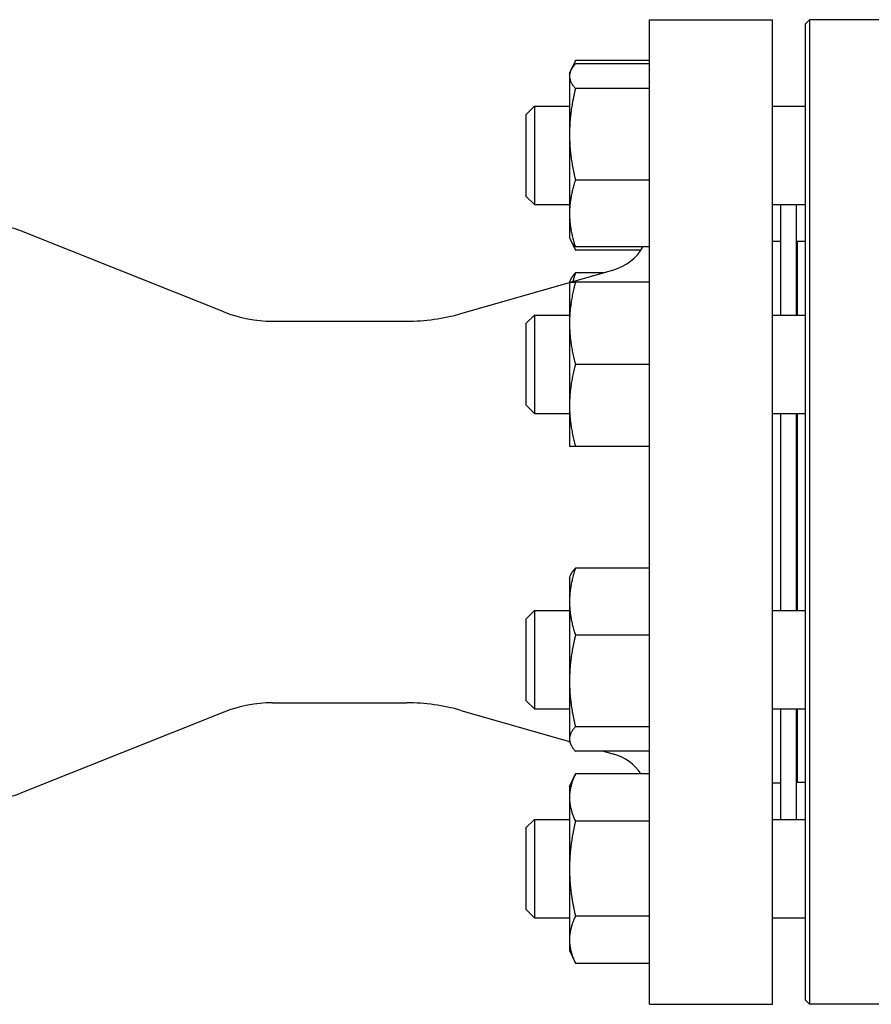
# Model space of a CAD drawing. Header units: inches. Extents: x 18 to 846, y -44 to 561.
# Tile 456 of 637: x 415 to 421, y 335 to 342. Entities that reach past the tile are written whole.
import ezdxf

# ---------------------------------------------------------------- set-up
doc = ezdxf.new("R2010")
doc.units = ezdxf.units.IN
doc.header["$LTSCALE"] = 24
doc.header["$MEASUREMENT"] = 0
doc.layers.add('Visible (ANSI)', color=7, linetype='Continuous', lineweight=30)

msp = doc.modelspace()

# ---------------------------------------------------------------- linework, layer by layer
at = {"layer": 'Visible (ANSI)'}
for p, q in [((419.55343, 334.8315), (419.55343, 342.3315)), ((419.55343, 342.3315), (420.49093, 342.3315)), ((420.49093, 334.8315), (420.49093, 342.3315)), ((420.74093, 342.30025), (420.77218, 342.3315)), ((420.74093, 334.86275), (420.74093, 342.30025)), ((420.77218, 342.3315), (420.77218, 334.8315)), ((421.67843, 342.3315), (420.77218, 342.3315)), ((418.95528, 341.94491), (418.98984, 342.01903)), ((419.55343, 342.0194), (418.99002, 342.0194)), ((418.94493, 341.92271), (418.95528, 341.94491)), ((419.55343, 341.99497), (418.99002, 341.99497)), ((418.94493, 341.92271), (418.94493, 341.90127)), ((418.94493, 341.90127), (418.94493, 341.45894)), ((419.55343, 341.80757), (418.99002, 341.80757)), ((418.61593, 341.61021), (418.67843, 341.67271)), ((418.67843, 341.67271), (418.67843, 340.92271)), ((418.67843, 341.67271), (418.94493, 341.67271)), ((420.49093, 341.67271), (420.74093, 341.67271)), ((418.61593, 340.98521), (418.61593, 341.61021)), ((418.94493, 341.45894), (418.94493, 340.85538)), ((419.55343, 341.11031), (418.99002, 341.11031)), ((418.61593, 340.98521), (418.67843, 340.92271)), ((418.67843, 340.92271), (418.94493, 340.92271)), ((420.49093, 340.92271), (420.74093, 340.92271)), ((420.55343, 340.08159), (420.55343, 340.92271)), ((420.67343, 340.08159), (420.67343, 340.92271)), ((418.94493, 340.85538), (418.94493, 340.67271)), ((416.31265, 340.10555), (414.75835, 340.72494)), ((418.94493, 340.67271), (418.95528, 340.65051)), ((418.95528, 340.65051), (418.98984, 340.57639)), ((419.55343, 340.60045), (418.99002, 340.60045)), ((419.4887, 340.57602), (418.99002, 340.57602)), ((420.49093, 340.644), (420.55343, 340.644)), ((420.67843, 340.6415), (420.67843, 340.08159)), ((420.74093, 340.6415), (420.67843, 340.6415)), ((420.67343, 340.5215), (420.67843, 340.5215)), ((418.95244, 340.33172), (419.28179, 340.42616)), ((418.94493, 340.33159), (418.95514, 340.35349)), ((419.20286, 340.40352), (418.99002, 340.40352)), ((418.11857, 340.09261), (418.94493, 340.32956)), ((418.94493, 340.33159), (418.94493, 340.01861)), ((419.55343, 340.33191), (418.99002, 340.33191)), ((419.55343, 340.33127), (418.99002, 340.33127)), ((418.61593, 340.01909), (418.67843, 340.08159)), ((418.67843, 340.08159), (418.67843, 339.33159)), ((418.67843, 340.08159), (418.94493, 340.08159)), ((420.49093, 340.08159), (420.74093, 340.08159)), ((416.68284, 340.0345), (417.70512, 340.0345)), ((418.61593, 339.39409), (418.61593, 340.01909)), ((418.94493, 340.01861), (418.94493, 339.39361)), ((419.55343, 339.70596), (418.99002, 339.70596)), ((418.61593, 339.39409), (418.67843, 339.33159)), ((418.94493, 339.39361), (418.94493, 339.08159)), ((418.67843, 339.33159), (418.94493, 339.33159)), ((420.49093, 339.33159), (420.74093, 339.33159)), ((420.55343, 337.83141), (420.55343, 339.33159)), ((420.67343, 337.83141), (420.67343, 339.33159)), ((420.67843, 339.33159), (420.67843, 337.83141)), ((419.55343, 339.08127), (418.99002, 339.08127)), ((418.94493, 338.08141), (418.95514, 338.10331)), ((419.55343, 338.15334), (418.99002, 338.15334)), ((418.94493, 338.08141), (418.94493, 337.89797)), ((418.94493, 337.89797), (418.94493, 337.29412)), ((418.61593, 337.76891), (418.67843, 337.83141)), ((418.67843, 337.83141), (418.67843, 337.08141)), ((418.67843, 337.83141), (418.94493, 337.83141)), ((420.49093, 337.83141), (420.74093, 337.83141)), ((418.61593, 337.14391), (418.61593, 337.76891)), ((419.55343, 337.64259), (418.99002, 337.64259)), ((418.94493, 337.29412), (418.94493, 336.85257)), ((416.68284, 337.1285), (417.70512, 337.1285)), ((418.61593, 337.14391), (418.67843, 337.08141)), ((416.31265, 337.05746), (414.75835, 336.43807)), ((418.11857, 337.07039), (418.94493, 336.83344)), ((418.67843, 337.08141), (418.94493, 337.08141)), ((420.49093, 337.08141), (420.74093, 337.08141)), ((420.55343, 336.2403), (420.55343, 337.08141)), ((420.67343, 336.2403), (420.67343, 337.08141)), ((420.67843, 337.08141), (420.67843, 336.5215)), ((419.55343, 336.94565), (418.99002, 336.94565)), ((418.94493, 336.85257), (418.94493, 336.83141)), ((418.94493, 336.83141), (418.95514, 336.80952)), ((419.55343, 336.75948), (418.99002, 336.75948)), ((419.20286, 336.75948), (419.28179, 336.73685)), ((420.67343, 336.6415), (420.67843, 336.6415)), ((418.94493, 336.4903), (418.98984, 336.58662)), ((419.55343, 336.58698), (418.99002, 336.58698)), ((418.94493, 336.4903), (418.94493, 336.40629)), ((420.49093, 336.519), (420.55343, 336.519)), ((420.74093, 336.5215), (420.67843, 336.5215)), ((418.94493, 336.40629), (418.94493, 335.86475)), ((418.61593, 336.1778), (418.67843, 336.2403)), ((418.67843, 336.2403), (418.67843, 335.4903)), ((418.67843, 336.2403), (418.94493, 336.2403)), ((419.55343, 336.22559), (418.99002, 336.22559)), ((420.49093, 336.2403), (420.74093, 336.2403)), ((418.61593, 335.5528), (418.61593, 336.1778)), ((418.94493, 335.86475), (418.94493, 335.32376)), ((418.61593, 335.5528), (418.67843, 335.4903)), ((418.67843, 335.4903), (418.94493, 335.4903)), ((419.55343, 335.5039), (418.99002, 335.5039)), ((420.49093, 335.4903), (420.74093, 335.4903)), ((418.94493, 335.32376), (418.94493, 335.2403)), ((418.94493, 335.2403), (418.98984, 335.14397)), ((419.55343, 335.14361), (418.99002, 335.14361)), ((419.55343, 334.8315), (420.49093, 334.8315)), ((420.74093, 334.86275), (420.77218, 334.8315)), ((421.67843, 334.8315), (420.77218, 334.8315))]:
    msp.add_line(p, q, dxfattribs=at)
for centre, radius, start, end in [((414.20306, 339.3315), 1.5, 68.272718, 90), ((419.17843, 340.78663), 0.375, 286, 330.231967), ((416.68284, 341.0345), 1, 248.272718, 270), ((417.70512, 341.5345), 1.5, 270, 286), ((416.68284, 336.1285), 1, 90, 111.727282), ((417.70512, 335.6285), 1.5, 74, 90), ((419.17843, 336.37637), 0.375, 34.16838, 74), ((414.20306, 337.8315), 1.5, 270, 291.727282)]:
    msp.add_arc(centre, radius, start, end, dxfattribs=at)
for points, weights in [([(418.99002, 342.0194), (418.97782, 341.99321), (418.96906, 341.96866)], [1, 1.00998587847, 1.01471720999]), ([(418.98984, 342.01903), (418.98993, 342.01921), (418.99002, 342.0194)], [1.00013849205, 1.00006937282, 1]), ([(418.99002, 341.99497), (418.94493, 341.94476), (418.94493, 341.90127)], [1, 1.0379548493, 1]), ([(418.94493, 341.90127), (418.94493, 341.85778), (418.99002, 341.80757)], [1, 1.0379548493, 1]), ([(418.99002, 341.80757), (418.94493, 341.62074), (418.94493, 341.45894)], [1, 1.0379548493, 1]), ([(418.94493, 341.45894), (418.94493, 341.29714), (418.99002, 341.11031)], [1, 1.0379548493, 1]), ([(418.99002, 341.11031), (418.94493, 340.97369), (418.94493, 340.85538)], [1, 1.0379548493, 1]), ([(418.94493, 340.85538), (418.94493, 340.73706), (418.99002, 340.60045)], [1, 1.0379548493, 1]), ([(418.99002, 340.60045), (418.96632, 340.62684), (418.95528, 340.65051)], [1, 1.01959616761, 1.01895725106]), ([(418.96894, 340.62692), (418.97774, 340.60229), (418.99002, 340.57602)], [1.01477953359, 1.01005189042, 1]), ([(418.95514, 340.35349), (418.96617, 340.37714), (418.99002, 340.40352)], [1.01894813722, 1.01972294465, 1]), ([(418.99002, 340.40352), (418.9787, 340.36918), (418.97034, 340.33685)], [1, 1.00926034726, 1.01400195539]), ([(418.99002, 340.33191), (418.94493, 340.33174), (418.94493, 340.33159)], [1, 1.0379548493, 1]), ([(418.94493, 340.33159), (418.94493, 340.33144), (418.99002, 340.33127)], [1, 1.0379548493, 1]), ([(418.99002, 340.33127), (418.94493, 340.16372), (418.94493, 340.01861)], [1, 1.0379548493, 1]), ([(418.94493, 340.01861), (418.94493, 339.87351), (418.99002, 339.70596)], [1, 1.0379548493, 1]), ([(418.99002, 339.70596), (418.94493, 339.53857), (418.94493, 339.39361)], [1, 1.0379548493, 1]), ([(418.94493, 339.39361), (418.94493, 339.24866), (418.99002, 339.08127)], [1, 1.0379548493, 1]), ([(418.99002, 339.08127), (418.945, 339.08144), (418.94493, 339.08159)], [1, 1.03789475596, 1.00011999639]), ([(418.99002, 338.15334), (418.94493, 338.01649), (418.94493, 337.89797)], [1, 1.0379548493, 1]), ([(418.95514, 338.10331), (418.96617, 338.12696), (418.99002, 338.15334)], [1.01894813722, 1.01972294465, 1]), ([(418.94493, 337.89797), (418.94493, 337.77944), (418.99002, 337.64259)], [1, 1.0379548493, 1]), ([(418.99002, 337.64259), (418.94493, 337.45584), (418.94493, 337.29412)], [1, 1.0379548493, 1]), ([(418.94493, 337.29412), (418.94493, 337.1324), (418.99002, 336.94565)], [1, 1.0379548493, 1]), ([(418.99002, 336.94565), (418.94493, 336.89577), (418.94493, 336.85257)], [1, 1.0379548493, 1]), ([(418.94493, 336.85257), (418.94493, 336.80937), (418.99002, 336.75948)], [1, 1.0379548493, 1]), ([(418.99002, 336.58698), (418.94493, 336.49015), (418.94493, 336.40629)], [1, 1.0379548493, 1]), ([(418.98984, 336.58662), (418.98993, 336.5868), (418.99002, 336.58698)], [1.00013849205, 1.00006937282, 1]), ([(418.94493, 336.40629), (418.94493, 336.32242), (418.99002, 336.22559)], [1, 1.0379548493, 1]), ([(418.99002, 336.22559), (418.94493, 336.03221), (418.94493, 335.86475)], [1, 1.0379548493, 1]), ([(418.94493, 335.86475), (418.94493, 335.69728), (418.99002, 335.5039)], [1, 1.0379548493, 1]), ([(418.99002, 335.5039), (418.94493, 335.40736), (418.94493, 335.32376)], [1, 1.0379548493, 1]), ([(418.94493, 335.32376), (418.94493, 335.24015), (418.99002, 335.14361)], [1, 1.0379548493, 1])]:
    msp.add_rational_spline(points, weights, degree=2, dxfattribs=at)

doc.saveas('drawing.dxf')
